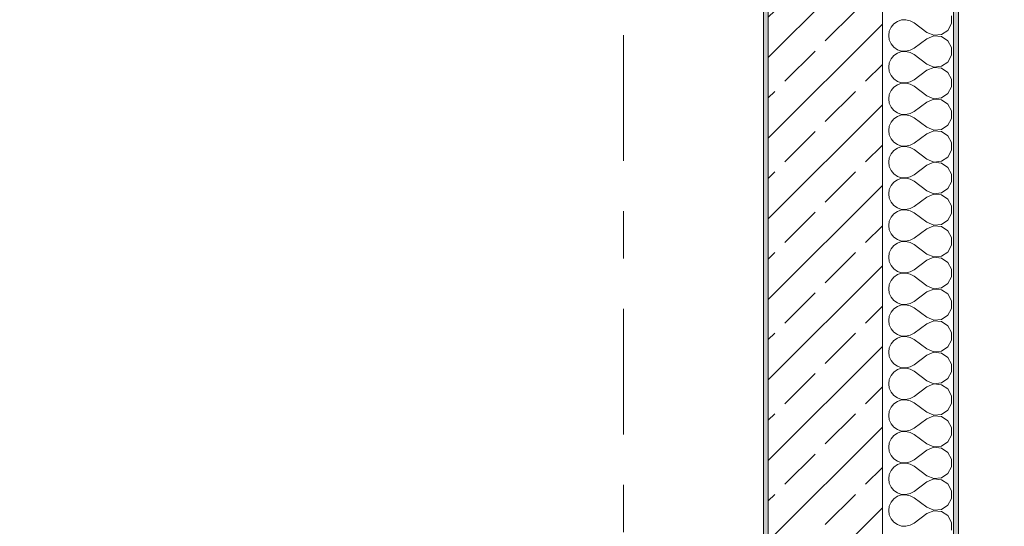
# Model space of a CAD drawing. Header units: metres. Extents: x -3.6 to 90.7, y -11.1 to 18.
# Tile 691 of 708: x 60.5 to 62.5, y 10 to 11. Entities that reach past the tile are written whole.
import ezdxf

# ---------------------------------------------------------------- set-up
doc = ezdxf.new("R2010")
doc.units = ezdxf.units.M
doc.header["$MEASUREMENT"] = 0
doc.linetypes.add('Strichlinie doppelt', pattern=[0.546806, 0.264583, -0.105833, 0.070556, -0.105833])
for name, color, linetype in [('152 - Bemaßung_ Beschriftung.Ausbau', 7, 'Continuous'), ('451 - Universal.Achsen Raster', 7, 'Continuous'), ('603 - Struktur.Bodenplatte_ Decke Roh', 7, 'Continuous'), ('604 - Struktur.Wand Aussen', 7, 'Continuous'), ('650 - Abdeckung.Fußboden Aufbau', 7, 'Continuous')]:
    doc.layers.add(name, color=color, linetype=linetype)
doc.styles.add('ERSTELLTER_STIL_2', font='txt')
doc.dimstyles.new('ERSTELLTER_STIL__1', dxfattribs={"dimtxt": 0.1, "dimasz": 0.0532, "dimexe": 0.18, "dimexo": 0.0625, "dimgap": 0, "dimtad": 1, "dimzin": 0, "dimdsep": 46, "dimtxsty": 'ERSTELLTER_STIL_2', "dimblk": 'ARROWHEAD_2', "dimblk1": 'ARROWHEAD_2', "dimblk2": 'ARROWHEAD_2', "dimcen": 0.09, "dimse1": 1, "dimse2": 1, "dimclrd": 7, "dimclre": 7, "dimclrt": 7, "dimazin": 0, "dimtfac": 1, "dimtdec": 4, "dimtmove": 0, "dimatfit": 3, "dimfxl": 1, "dimtolj": 1, "dimtzin": 0, "dimarcsym": 0})
doc.dimstyles.new('ERSTELLTER_STIL__3', dxfattribs={"dimtxt": 0.1, "dimasz": 0.0532, "dimexe": 0.18, "dimexo": 0.0625, "dimgap": 0, "dimtad": 1, "dimtih": 1, "dimtoh": 1, "dimzin": 0, "dimdsep": 46, "dimtxsty": 'ERSTELLTER_STIL_2', "dimblk": 'ARROWHEAD_2', "dimblk1": 'ARROWHEAD_2', "dimblk2": 'ARROWHEAD_2', "dimcen": 0.09, "dimse1": 1, "dimse2": 1, "dimclrd": 7, "dimclre": 7, "dimclrt": 7, "dimazin": 0, "dimtfac": 1, "dimtdec": 4, "dimtmove": 0, "dimatfit": 3, "dimfxl": 1, "dimtolj": 1, "dimtzin": 0, "dimarcsym": 0})

# ---------------------------------------------------------------- blocks, each defined once
blk = doc.blocks.new('*X68')
at = {"layer": '604 - Struktur.Wand Aussen', "color": 7, "linetype": 'Continuous', "lineweight": 5}
for p, q in [((62.2992, 11.0246), (62.2933, 11.0175)), ((62.3068, 11.0298), (62.2992, 11.0246)), ((62.3155, 11.0328), (62.3068, 11.0298)), ((62.3247, 11.0332), (62.3155, 11.0328)), ((62.3336, 11.0311), (62.3247, 11.0332)), ((62.3417, 11.0267), (62.3336, 11.0311)), ((62.3684, 11.0067), (62.3417, 11.0267)), ((62.413, 11.0109), (62.4207, 11.0252)), ((62.4207, 11.0252), (62.4207, 11.0415)), ((62.2896, 11.0091), (62.2884, 11)), ((62.2933, 11.0175), (62.2896, 11.0091)), ((62.3684, 11.0067), (62.3833, 11.0004)), ((62.3995, 11.0019), (62.413, 11.0109)), ((62.2884, 11), (62.2896, 10.9909)), ((62.2896, 10.9909), (62.2933, 10.9825)), ((62.3684, 10.9933), (62.3417, 10.9733)), ((62.3833, 10.9996), (62.3684, 10.9933)), ((62.3833, 11.0004), (62.3995, 11.0019)), ((62.3995, 10.9981), (62.3833, 10.9996)), ((62.413, 10.9891), (62.3995, 10.9981)), ((62.4207, 10.9748), (62.413, 10.9891)), ((62.2933, 10.9825), (62.2992, 10.9754)), ((62.2992, 10.9754), (62.3068, 10.9702)), ((62.3068, 10.9631), (62.2992, 10.9579)), ((62.3068, 10.9702), (62.3155, 10.9672)), ((62.3155, 10.9661), (62.3068, 10.9631)), ((62.3155, 10.9672), (62.3247, 10.9668)), ((62.3247, 10.9665), (62.3155, 10.9661)), ((62.3247, 10.9668), (62.3336, 10.9689)), ((62.3336, 10.9645), (62.3247, 10.9665)), ((62.3336, 10.9689), (62.3417, 10.9733)), ((62.3417, 10.96), (62.3336, 10.9645)), ((62.4207, 10.9585), (62.4207, 10.9748)), ((62.2896, 10.9424), (62.2884, 10.9333)), ((62.2933, 10.9509), (62.2896, 10.9424)), ((62.2992, 10.9579), (62.2933, 10.9509)), ((62.3684, 10.94), (62.3417, 10.96)), ((62.3995, 10.9352), (62.413, 10.9442)), ((62.413, 10.9442), (62.4207, 10.9585)), ((62.2884, 10.9333), (62.2896, 10.9242)), ((62.2896, 10.9242), (62.2933, 10.9158)), ((62.3684, 10.9267), (62.3417, 10.9067)), ((62.3684, 10.94), (62.3833, 10.9337)), ((62.3833, 10.933), (62.3684, 10.9267)), ((62.3833, 10.9337), (62.3995, 10.9352)), ((62.3995, 10.9314), (62.3833, 10.933)), ((62.413, 10.9224), (62.3995, 10.9314)), ((62.4207, 10.9081), (62.413, 10.9224)), ((62.2933, 10.9158), (62.2992, 10.9087)), ((62.2992, 10.9087), (62.3068, 10.9035)), ((62.3068, 10.9035), (62.3155, 10.9006)), ((62.3155, 10.9006), (62.3247, 10.9001)), ((62.3247, 10.8999), (62.3155, 10.8994)), ((62.3247, 10.9001), (62.3336, 10.9022)), ((62.3336, 10.8978), (62.3247, 10.8999)), ((62.3336, 10.9022), (62.3417, 10.9067)), ((62.4207, 10.8919), (62.4207, 10.9081)), ((62.2933, 10.8842), (62.2896, 10.8758)), ((62.2992, 10.8913), (62.2933, 10.8842)), ((62.3068, 10.8965), (62.2992, 10.8913)), ((62.3155, 10.8994), (62.3068, 10.8965)), ((62.3417, 10.8933), (62.3336, 10.8978)), ((62.3684, 10.8733), (62.3417, 10.8933)), ((62.413, 10.8776), (62.4207, 10.8919)), ((62.2896, 10.8758), (62.2884, 10.8667)), ((62.2884, 10.8667), (62.2896, 10.8576)), ((62.3684, 10.86), (62.3417, 10.84)), ((62.3684, 10.8733), (62.3833, 10.867)), ((62.3833, 10.8663), (62.3684, 10.86)), ((62.3833, 10.867), (62.3995, 10.8686)), ((62.3995, 10.8648), (62.3833, 10.8663)), ((62.3995, 10.8686), (62.413, 10.8776)), ((62.413, 10.8558), (62.3995, 10.8648)), ((62.2896, 10.8576), (62.2933, 10.8491)), ((62.2933, 10.8491), (62.2992, 10.8421)), ((62.2992, 10.8421), (62.3068, 10.8369)), ((62.3336, 10.8355), (62.3417, 10.84)), ((62.4207, 10.8415), (62.413, 10.8558)), ((62.4207, 10.8252), (62.4207, 10.8415)), ((62.2933, 10.8175), (62.2896, 10.8091)), ((62.2992, 10.8246), (62.2933, 10.8175)), ((62.3068, 10.8298), (62.2992, 10.8246)), ((62.3068, 10.8369), (62.3155, 10.8339)), ((62.3155, 10.8328), (62.3068, 10.8298)), ((62.3155, 10.8339), (62.3247, 10.8335)), ((62.3247, 10.8332), (62.3155, 10.8328)), ((62.3247, 10.8335), (62.3336, 10.8355)), ((62.3336, 10.8311), (62.3247, 10.8332)), ((62.3417, 10.8267), (62.3336, 10.8311)), ((62.3684, 10.8067), (62.3417, 10.8267)), ((62.413, 10.8109), (62.4207, 10.8252)), ((62.2896, 10.8091), (62.2884, 10.8)), ((62.2884, 10.8), (62.2896, 10.7909)), ((62.3684, 10.8067), (62.3833, 10.8004)), ((62.3833, 10.7996), (62.3684, 10.7933)), ((62.3833, 10.8004), (62.3995, 10.8019)), ((62.3995, 10.7981), (62.3833, 10.7996)), ((62.3995, 10.8019), (62.413, 10.8109)), ((62.413, 10.7891), (62.3995, 10.7981)), ((62.2896, 10.7909), (62.2933, 10.7825)), ((62.2933, 10.7825), (62.2992, 10.7754)), ((62.3684, 10.7933), (62.3417, 10.7733)), ((62.4207, 10.7748), (62.413, 10.7891)), ((62.2992, 10.7579), (62.2933, 10.7509)), ((62.2992, 10.7754), (62.3068, 10.7702)), ((62.3068, 10.7631), (62.2992, 10.7579)), ((62.3068, 10.7702), (62.3155, 10.7672)), ((62.3155, 10.7661), (62.3068, 10.7631)), ((62.3155, 10.7672), (62.3247, 10.7668)), ((62.3247, 10.7665), (62.3155, 10.7661)), ((62.3247, 10.7668), (62.3336, 10.7689)), ((62.3336, 10.7645), (62.3247, 10.7665)), ((62.3336, 10.7689), (62.3417, 10.7733)), ((62.3417, 10.76), (62.3336, 10.7645)), ((62.3684, 10.74), (62.3417, 10.76)), ((62.413, 10.7442), (62.4207, 10.7585)), ((62.4207, 10.7585), (62.4207, 10.7748)), ((62.2896, 10.7424), (62.2884, 10.7333)), ((62.2933, 10.7509), (62.2896, 10.7424)), ((62.3684, 10.74), (62.3833, 10.7337)), ((62.3833, 10.7337), (62.3995, 10.7352)), ((62.3995, 10.7352), (62.413, 10.7442)), ((62.2884, 10.7333), (62.2896, 10.7242)), ((62.2896, 10.7242), (62.2933, 10.7158)), ((62.2933, 10.7158), (62.2992, 10.7087)), ((62.3684, 10.7267), (62.3417, 10.7067)), ((62.3833, 10.733), (62.3684, 10.7267)), ((62.3995, 10.7314), (62.3833, 10.733)), ((62.413, 10.7224), (62.3995, 10.7314)), ((62.4207, 10.7081), (62.413, 10.7224)), ((62.2992, 10.7087), (62.3068, 10.7035)), ((62.3068, 10.6965), (62.2992, 10.6913)), ((62.3068, 10.7035), (62.3155, 10.7006)), ((62.3155, 10.6994), (62.3068, 10.6965)), ((62.3155, 10.7006), (62.3247, 10.7001)), ((62.3247, 10.6999), (62.3155, 10.6994)), ((62.3247, 10.7001), (62.3336, 10.7022)), ((62.3336, 10.6978), (62.3247, 10.6999)), ((62.3336, 10.7022), (62.3417, 10.7067)), ((62.3417, 10.6933), (62.3336, 10.6978)), ((62.3684, 10.6733), (62.3417, 10.6933)), ((62.4207, 10.6919), (62.4207, 10.7081)), ((62.2896, 10.6758), (62.2884, 10.6667)), ((62.2933, 10.6842), (62.2896, 10.6758)), ((62.2992, 10.6913), (62.2933, 10.6842)), ((62.3684, 10.6733), (62.3833, 10.667)), ((62.3995, 10.6686), (62.413, 10.6776)), ((62.413, 10.6776), (62.4207, 10.6919)), ((62.2884, 10.6667), (62.2896, 10.6576)), ((62.2896, 10.6576), (62.2933, 10.6491)), ((62.3684, 10.66), (62.3417, 10.64)), ((62.3833, 10.6663), (62.3684, 10.66)), ((62.3833, 10.667), (62.3995, 10.6686)), ((62.3995, 10.6648), (62.3833, 10.6663)), ((62.413, 10.6558), (62.3995, 10.6648)), ((62.4207, 10.6415), (62.413, 10.6558)), ((62.2933, 10.6491), (62.2992, 10.6421)), ((62.2992, 10.6421), (62.3068, 10.6369)), ((62.3068, 10.6369), (62.3155, 10.6339)), ((62.3155, 10.6328), (62.3068, 10.6298)), ((62.3155, 10.6339), (62.3247, 10.6335)), ((62.3247, 10.6332), (62.3155, 10.6328)), ((62.3247, 10.6335), (62.3336, 10.6355)), ((62.3336, 10.6311), (62.3247, 10.6332)), ((62.3336, 10.6355), (62.3417, 10.64)), ((62.3417, 10.6267), (62.3336, 10.6311)), ((62.4207, 10.6252), (62.4207, 10.6415)), ((62.2933, 10.6175), (62.2896, 10.6091)), ((62.2992, 10.6246), (62.2933, 10.6175)), ((62.3068, 10.6298), (62.2992, 10.6246)), ((62.3684, 10.6067), (62.3417, 10.6267)), ((62.3995, 10.6019), (62.413, 10.6109)), ((62.413, 10.6109), (62.4207, 10.6252)), ((62.2896, 10.6091), (62.2884, 10.6)), ((62.2884, 10.6), (62.2896, 10.5909)), ((62.2896, 10.5909), (62.2933, 10.5825)), ((62.3684, 10.5933), (62.3417, 10.5733)), ((62.3684, 10.6067), (62.3833, 10.6004)), ((62.3833, 10.5996), (62.3684, 10.5933)), ((62.3833, 10.6004), (62.3995, 10.6019)), ((62.3995, 10.5981), (62.3833, 10.5996)), ((62.413, 10.5891), (62.3995, 10.5981)), ((62.4207, 10.5748), (62.413, 10.5891)), ((62.2933, 10.5825), (62.2992, 10.5754)), ((62.2992, 10.5754), (62.3068, 10.5702)), ((62.3068, 10.5702), (62.3155, 10.5672)), ((62.3247, 10.5668), (62.3336, 10.5689)), ((62.3336, 10.5689), (62.3417, 10.5733)), ((62.4207, 10.5585), (62.4207, 10.5748)), ((62.2933, 10.5509), (62.2896, 10.5424)), ((62.2992, 10.5579), (62.2933, 10.5509)), ((62.3068, 10.5631), (62.2992, 10.5579)), ((62.3155, 10.5661), (62.3068, 10.5631)), ((62.3155, 10.5672), (62.3247, 10.5668)), ((62.3247, 10.5665), (62.3155, 10.5661)), ((62.3336, 10.5645), (62.3247, 10.5665)), ((62.3417, 10.56), (62.3336, 10.5645)), ((62.3684, 10.54), (62.3417, 10.56)), ((62.413, 10.5442), (62.4207, 10.5585)), ((62.2896, 10.5424), (62.2884, 10.5333)), ((62.2884, 10.5333), (62.2896, 10.5242)), ((62.3684, 10.54), (62.3833, 10.5337)), ((62.3833, 10.533), (62.3684, 10.5267)), ((62.3833, 10.5337), (62.3995, 10.5352)), ((62.3995, 10.5314), (62.3833, 10.533)), ((62.3995, 10.5352), (62.413, 10.5442)), ((62.413, 10.5224), (62.3995, 10.5314)), ((62.2896, 10.5242), (62.2933, 10.5158)), ((62.2933, 10.5158), (62.2992, 10.5087)), ((62.2992, 10.5087), (62.3068, 10.5035)), ((62.3336, 10.5022), (62.3417, 10.5067)), ((62.3684, 10.5267), (62.3417, 10.5067)), ((62.4207, 10.5081), (62.413, 10.5224)), ((62.4207, 10.4919), (62.4207, 10.5081)), ((62.2992, 10.4913), (62.2933, 10.4842)), ((62.3068, 10.4965), (62.2992, 10.4913)), ((62.3068, 10.5035), (62.3155, 10.5006)), ((62.3155, 10.4994), (62.3068, 10.4965)), ((62.3155, 10.5006), (62.3247, 10.5001)), ((62.3247, 10.4999), (62.3155, 10.4994)), ((62.3247, 10.5001), (62.3336, 10.5022)), ((62.3336, 10.4978), (62.3247, 10.4999)), ((62.3417, 10.4933), (62.3336, 10.4978)), ((62.3684, 10.4733), (62.3417, 10.4933)), ((62.413, 10.4776), (62.4207, 10.4919)), ((62.2896, 10.4758), (62.2884, 10.4667)), ((62.2884, 10.4667), (62.2896, 10.4576)), ((62.2933, 10.4842), (62.2896, 10.4758)), ((62.3684, 10.4733), (62.3833, 10.467)), ((62.3833, 10.4663), (62.3684, 10.46)), ((62.3833, 10.467), (62.3995, 10.4686)), ((62.3995, 10.4648), (62.3833, 10.4663)), ((62.3995, 10.4686), (62.413, 10.4776)), ((62.413, 10.4558), (62.3995, 10.4648)), ((62.2896, 10.4576), (62.2933, 10.4491)), ((62.2933, 10.4491), (62.2992, 10.4421)), ((62.3684, 10.46), (62.3417, 10.44)), ((62.4207, 10.4415), (62.413, 10.4558)), ((62.2992, 10.4246), (62.2933, 10.4175)), ((62.2992, 10.4421), (62.3068, 10.4369)), ((62.3068, 10.4298), (62.2992, 10.4246)), ((62.3068, 10.4369), (62.3155, 10.4339)), ((62.3155, 10.4328), (62.3068, 10.4298)), ((62.3155, 10.4339), (62.3247, 10.4335)), ((62.3247, 10.4332), (62.3155, 10.4328)), ((62.3247, 10.4335), (62.3336, 10.4355)), ((62.3336, 10.4311), (62.3247, 10.4332)), ((62.3336, 10.4355), (62.3417, 10.44)), ((62.3417, 10.4267), (62.3336, 10.4311)), ((62.3684, 10.4067), (62.3417, 10.4267)), ((62.413, 10.4109), (62.4207, 10.4252)), ((62.4207, 10.4252), (62.4207, 10.4415)), ((62.2896, 10.4091), (62.2884, 10.4)), ((62.2933, 10.4175), (62.2896, 10.4091)), ((62.3684, 10.4067), (62.3833, 10.4004)), ((62.3995, 10.4019), (62.413, 10.4109)), ((62.2884, 10.4), (62.2896, 10.3909)), ((62.2896, 10.3909), (62.2933, 10.3825)), ((62.2933, 10.3825), (62.2992, 10.3754)), ((62.3684, 10.3933), (62.3417, 10.3733)), ((62.3833, 10.3996), (62.3684, 10.3933)), ((62.3833, 10.4004), (62.3995, 10.4019)), ((62.3995, 10.3981), (62.3833, 10.3996)), ((62.413, 10.3891), (62.3995, 10.3981)), ((62.4207, 10.3748), (62.413, 10.3891)), ((62.2992, 10.3754), (62.3068, 10.3702)), ((62.3068, 10.3631), (62.2992, 10.3579)), ((62.3068, 10.3702), (62.3155, 10.3672)), ((62.3155, 10.3661), (62.3068, 10.3631)), ((62.3155, 10.3672), (62.3247, 10.3668)), ((62.3247, 10.3665), (62.3155, 10.3661)), ((62.3247, 10.3668), (62.3336, 10.3689)), ((62.3336, 10.3645), (62.3247, 10.3665)), ((62.3336, 10.3689), (62.3417, 10.3733)), ((62.3417, 10.36), (62.3336, 10.3645)), ((62.4207, 10.3585), (62.4207, 10.3748)), ((62.2896, 10.3424), (62.2884, 10.3333)), ((62.2933, 10.3509), (62.2896, 10.3424)), ((62.2992, 10.3579), (62.2933, 10.3509)), ((62.3684, 10.34), (62.3417, 10.36)), ((62.3995, 10.3352), (62.413, 10.3442)), ((62.413, 10.3442), (62.4207, 10.3585)), ((62.2884, 10.3333), (62.2896, 10.3242)), ((62.2896, 10.3242), (62.2933, 10.3158)), ((62.3684, 10.3267), (62.3417, 10.3067)), ((62.3684, 10.34), (62.3833, 10.3337)), ((62.3833, 10.333), (62.3684, 10.3267)), ((62.3833, 10.3337), (62.3995, 10.3352)), ((62.3995, 10.3314), (62.3833, 10.333)), ((62.413, 10.3224), (62.3995, 10.3314)), ((62.4207, 10.3081), (62.413, 10.3224)), ((62.2933, 10.3158), (62.2992, 10.3087)), ((62.2992, 10.3087), (62.3068, 10.3035)), ((62.3068, 10.3035), (62.3155, 10.3006)), ((62.3155, 10.2994), (62.3068, 10.2965)), ((62.3155, 10.3006), (62.3247, 10.3001)), ((62.3247, 10.2999), (62.3155, 10.2994)), ((62.3247, 10.3001), (62.3336, 10.3022)), ((62.3336, 10.2978), (62.3247, 10.2999)), ((62.3336, 10.3022), (62.3417, 10.3067)), ((62.4207, 10.2919), (62.4207, 10.3081)), ((62.2933, 10.2842), (62.2896, 10.2758)), ((62.2992, 10.2913), (62.2933, 10.2842)), ((62.3068, 10.2965), (62.2992, 10.2913)), ((62.3417, 10.2933), (62.3336, 10.2978)), ((62.3684, 10.2733), (62.3417, 10.2933)), ((62.413, 10.2776), (62.4207, 10.2919)), ((62.2896, 10.2758), (62.2884, 10.2667)), ((62.2884, 10.2667), (62.2896, 10.2576)), ((62.2896, 10.2576), (62.2933, 10.2491)), ((62.3684, 10.26), (62.3417, 10.24)), ((62.3684, 10.2733), (62.3833, 10.267)), ((62.3833, 10.2663), (62.3684, 10.26)), ((62.3833, 10.267), (62.3995, 10.2686)), ((62.3995, 10.2648), (62.3833, 10.2663)), ((62.3995, 10.2686), (62.413, 10.2776)), ((62.413, 10.2558), (62.3995, 10.2648)), ((62.2933, 10.2491), (62.2992, 10.2421)), ((62.2992, 10.2421), (62.3068, 10.2369)), ((62.3068, 10.2369), (62.3155, 10.2339)), ((62.3336, 10.2355), (62.3417, 10.24)), ((62.4207, 10.2415), (62.413, 10.2558)), ((62.4207, 10.2252), (62.4207, 10.2415)), ((62.2933, 10.2175), (62.2896, 10.2091)), ((62.2992, 10.2246), (62.2933, 10.2175)), ((62.3068, 10.2298), (62.2992, 10.2246)), ((62.3155, 10.2328), (62.3068, 10.2298)), ((62.3155, 10.2339), (62.3247, 10.2335)), ((62.3247, 10.2332), (62.3155, 10.2328)), ((62.3247, 10.2335), (62.3336, 10.2355)), ((62.3336, 10.2311), (62.3247, 10.2332)), ((62.3417, 10.2267), (62.3336, 10.2311)), ((62.3684, 10.2067), (62.3417, 10.2267)), ((62.413, 10.2109), (62.4207, 10.2252)), ((62.2896, 10.2091), (62.2884, 10.2)), ((62.2884, 10.2), (62.2896, 10.1909)), ((62.3684, 10.2067), (62.3833, 10.2004)), ((62.3833, 10.1996), (62.3684, 10.1933)), ((62.3833, 10.2004), (62.3995, 10.2019)), ((62.3995, 10.1981), (62.3833, 10.1996)), ((62.3995, 10.2019), (62.413, 10.2109)), ((62.413, 10.1891), (62.3995, 10.1981)), ((62.2896, 10.1909), (62.2933, 10.1825)), ((62.2933, 10.1825), (62.2992, 10.1754)), ((62.2992, 10.1754), (62.3068, 10.1702)), ((62.3684, 10.1933), (62.3417, 10.1733)), ((62.4207, 10.1748), (62.413, 10.1891)), ((62.4207, 10.1585), (62.4207, 10.1748)), ((62.2992, 10.1579), (62.2933, 10.1509)), ((62.3068, 10.1631), (62.2992, 10.1579)), ((62.3068, 10.1702), (62.3155, 10.1672)), ((62.3155, 10.1661), (62.3068, 10.1631)), ((62.3155, 10.1672), (62.3247, 10.1668)), ((62.3247, 10.1665), (62.3155, 10.1661)), ((62.3247, 10.1668), (62.3336, 10.1689)), ((62.3336, 10.1645), (62.3247, 10.1665)), ((62.3336, 10.1689), (62.3417, 10.1733)), ((62.3417, 10.16), (62.3336, 10.1645)), ((62.3684, 10.14), (62.3417, 10.16)), ((62.413, 10.1442), (62.4207, 10.1585)), ((62.2896, 10.1424), (62.2884, 10.1333)), ((62.2884, 10.1333), (62.2896, 10.1242)), ((62.2933, 10.1509), (62.2896, 10.1424)), ((62.3684, 10.14), (62.3833, 10.1337)), ((62.3833, 10.1337), (62.3995, 10.1352)), ((62.3995, 10.1352), (62.413, 10.1442)), ((62.2896, 10.1242), (62.2933, 10.1158)), ((62.2933, 10.1158), (62.2992, 10.1087)), ((62.3684, 10.1267), (62.3417, 10.1067)), ((62.3833, 10.133), (62.3684, 10.1267)), ((62.3995, 10.1314), (62.3833, 10.133)), ((62.413, 10.1224), (62.3995, 10.1314)), ((62.4207, 10.1081), (62.413, 10.1224)), ((62.2992, 10.1087), (62.3068, 10.1035)), ((62.3068, 10.0965), (62.2992, 10.0913)), ((62.3068, 10.1035), (62.3155, 10.1006)), ((62.3155, 10.0994), (62.3068, 10.0965)), ((62.3155, 10.1006), (62.3247, 10.1001)), ((62.3247, 10.0999), (62.3155, 10.0994)), ((62.3247, 10.1001), (62.3336, 10.1022)), ((62.3336, 10.0978), (62.3247, 10.0999)), ((62.3336, 10.1022), (62.3417, 10.1067)), ((62.3417, 10.0933), (62.3336, 10.0978)), ((62.3684, 10.0733), (62.3417, 10.0933)), ((62.413, 10.0776), (62.4207, 10.0919)), ((62.4207, 10.0919), (62.4207, 10.1081)), ((62.2896, 10.0758), (62.2884, 10.0667)), ((62.2933, 10.0842), (62.2896, 10.0758)), ((62.2992, 10.0913), (62.2933, 10.0842)), ((62.3684, 10.0733), (62.3833, 10.067)), ((62.3995, 10.0686), (62.413, 10.0776)), ((62.2884, 10.0667), (62.2896, 10.0576)), ((62.2896, 10.0576), (62.2933, 10.0491)), ((62.3684, 10.06), (62.3417, 10.04)), ((62.3833, 10.0663), (62.3684, 10.06)), ((62.3833, 10.067), (62.3995, 10.0686)), ((62.3995, 10.0648), (62.3833, 10.0663)), ((62.413, 10.0558), (62.3995, 10.0648)), ((62.4207, 10.0415), (62.413, 10.0558)), ((62.2933, 10.0491), (62.2992, 10.0421)), ((62.2992, 10.0421), (62.3068, 10.0369)), ((62.3068, 10.0298), (62.2992, 10.0246)), ((62.3068, 10.0369), (62.3155, 10.0339)), ((62.3155, 10.0328), (62.3068, 10.0298)), ((62.3155, 10.0339), (62.3247, 10.0335)), ((62.3247, 10.0332), (62.3155, 10.0328)), ((62.3247, 10.0335), (62.3336, 10.0355)), ((62.3336, 10.0311), (62.3247, 10.0332)), ((62.3336, 10.0355), (62.3417, 10.04)), ((62.3417, 10.0267), (62.3336, 10.0311)), ((62.4207, 10.0252), (62.4207, 10.0415)), ((62.2896, 10.0091), (62.2884, 10)), ((62.2933, 10.0175), (62.2896, 10.0091)), ((62.2992, 10.0246), (62.2933, 10.0175)), ((62.3684, 10.0067), (62.3417, 10.0267)), ((62.3995, 10.0019), (62.413, 10.0109)), ((62.413, 10.0109), (62.4207, 10.0252)), ((62.2884, 10), (62.2896, 9.9909)), ((62.2896, 9.9909), (62.2933, 9.9825)), ((62.3684, 9.9933), (62.3417, 9.9733)), ((62.3684, 10.0067), (62.3833, 10.0004)), ((62.3833, 9.9996), (62.3684, 9.9933)), ((62.3833, 10.0004), (62.3995, 10.0019)), ((62.3995, 9.9981), (62.3833, 9.9996)), ((62.413, 9.9891), (62.3995, 9.9981)), ((62.4207, 9.9748), (62.413, 9.9891)), ((62.2933, 9.9825), (62.2992, 9.9754)), ((62.2992, 9.9754), (62.3068, 9.9702)), ((62.3068, 9.9702), (62.3155, 9.9672)), ((62.3247, 9.9668), (62.3336, 9.9689)), ((62.3336, 9.9689), (62.3417, 9.9733)), ((62.4207, 9.9585), (62.4207, 9.9748)), ((62.3155, 9.9672), (62.3247, 9.9668))]:
    blk.add_line(p, q, dxfattribs=at)
blk = doc.blocks.new('*D282')
at = {"layer": '152 - Bemaßung_ Beschriftung.Ausbau', "color": 7, "linetype": 'Continuous', "lineweight": 5}
for p, q in [((58.195, 15.3025), (58.195, 15.4075)), ((62.035, 15.3025), (62.035, 15.4075)), ((58.2152, 15.39), (58.1748, 15.32)), ((62.0552, 15.39), (62.0148, 15.32)), ((58.195, 15.355), (62.035, 15.355))]:
    blk.add_line(p, q, dxfattribs=at)
at = {"layer": '152 - Bemaßung_ Beschriftung.Ausbau', "color": 7, "lineweight": 5, "insert": (59.982, 15.375), "char_height": 0.1, "attachment_point": 7, "style": 'ERSTELLTER_STIL_2'}
blk.add_mtext('\\A1;{\\pql;\\fArial|b0|i0|c0|p38;3,84}', dxfattribs=at)
blk = doc.blocks.new('ARROWHEAD_2')
at = {"color": 0, "linetype": 'Continuous', "lineweight": 0}
for p, q in [((-0.378, -0.655), (0.378, 0.655)), ((0, 0), (-1, 0))]:
    blk.add_line(p, q, dxfattribs=at)
blk = doc.blocks.new('*D498')
at = {"layer": '152 - Bemaßung_ Beschriftung.Ausbau', "color": 7, "linetype": 'Continuous', "lineweight": 5}
for p, q in [((63.4, 13.7152), (63.47, 13.6748)), ((63.4875, 13.695), (63.3825, 13.695)), ((63.435, 7.935), (63.435, 13.695)), ((63.4, 7.9552), (63.47, 7.9148)), ((63.4875, 7.935), (63.3825, 7.935))]:
    blk.add_line(p, q, dxfattribs=at)
at = {"layer": '152 - Bemaßung_ Beschriftung.Ausbau', "color": 7, "lineweight": 5, "char_height": 0.1, "attachment_point": 7, "rotation": 90, "style": 'ERSTELLTER_STIL_2'}
for s, insert in [('\\A1;{\\pql;\\fArial|b0|i0|c0|p38;15}', (63.4255, 13.6941)), ('\\A1;{\\pql;\\fArial|b0|i0|c0|p38;5,76}', (63.415, 10.682))]:
    blk.add_mtext(s, dxfattribs=dict(at, insert=insert))
blk = doc.blocks.new('*D507')
at = {"layer": '152 - Bemaßung_ Beschriftung.Ausbau', "color": 7, "linetype": 'Continuous', "lineweight": 5}
for p, q in [((63.9, 13.4752), (63.97, 13.4348)), ((63.9875, 13.455), (63.8825, 13.455)), ((63.935, 8.255), (63.935, 13.455)), ((63.9, 8.2752), (63.97, 8.2348)), ((63.9875, 8.255), (63.8825, 8.255))]:
    blk.add_line(p, q, dxfattribs=at)
at = {"layer": '152 - Bemaßung_ Beschriftung.Ausbau', "color": 7, "lineweight": 5, "insert": (63.915, 10.722), "char_height": 0.1, "attachment_point": 7, "rotation": 90, "style": 'ERSTELLTER_STIL_2'}
blk.add_mtext('\\A1;{\\pql;\\fArial|b0|i0|c0|p38;5,20}', dxfattribs=at)
blk = doc.blocks.new('*D518')
at = {"layer": '152 - Bemaßung_ Beschriftung.Ausbau', "color": 7, "linetype": 'Continuous', "lineweight": 5}
for p, q in [((64.4, 13.0202), (64.47, 12.9798)), ((64.4875, 13), (64.3825, 13)), ((64.435, 8.5), (64.435, 13)), ((64.4, 8.5202), (64.47, 8.4798)), ((64.4875, 8.5), (64.3825, 8.5))]:
    blk.add_line(p, q, dxfattribs=at)
at = {"layer": '152 - Bemaßung_ Beschriftung.Ausbau', "color": 7, "lineweight": 5, "insert": (64.415, 10.617), "char_height": 0.1, "attachment_point": 7, "rotation": 90, "style": 'ERSTELLTER_STIL_2'}
blk.add_mtext('\\A1;{\\pql;\\fArial|b0|i0|c0|p38;4,50}', dxfattribs=at)
blk = doc.blocks.new('*D523')
at = {"layer": '152 - Bemaßung_ Beschriftung.Ausbau', "color": 7, "linetype": 'Continuous', "lineweight": 5}
for p, q in [((64.97, 13.8248), (64.9, 13.8652)), ((64.935, 13.845), (64.935, 13.8792)), ((64.9875, 13.845), (64.8825, 13.845)), ((64.935, -0.145), (64.935, 13.845)), ((64.9875, -0.145), (64.8825, -0.145)), ((64.9, -0.1248), (64.97, -0.1652)), ((64.935, -0.1792), (64.935, -0.145))]:
    blk.add_line(p, q, dxfattribs=at)
at = {"layer": '152 - Bemaßung_ Beschriftung.Ausbau', "color": 7, "lineweight": 5, "insert": (64.915, 6.679), "char_height": 0.1, "attachment_point": 7, "rotation": 90, "style": 'ERSTELLTER_STIL_2'}
blk.add_mtext('\\A1;{\\pql;\\fArial|b0|i0|c0|p38;13,99}', dxfattribs=at)

msp = doc.modelspace()

# ---------------------------------------------------------------- hatches: boundary and pattern name
at = {"layer": '604 - Struktur.Wand Aussen', "linetype": 'Continuous', "lineweight": 0, "true_color": 0x000000}
h = msp.add_hatch(dxfattribs=at)
h.set_pattern_fill('Verputz_0001', color=18, style=0, pattern_type=2)
h.set_pattern_definition([(0, (0, 0), (0, 0.08660254), [0, -0.05]), (0, (0.025, 0.0433), (0, 0.08660254), [0, -0.05])])
h.paths.add_polyline_path([(62.425, 7.935), (62.435, 7.935), (62.435, 13.845), (62.425, 13.845)])
h = msp.add_hatch(dxfattribs=at)
h.set_pattern_fill('Beton__Stahlbeton_0001', color=18, style=0, pattern_type=2)
h.set_pattern_definition([(45, (0, 0), (-0.08485281, 0.08485281), []), (45, (-0.04243, 0.04243), (-0.08485281, 0.08485281), [0.09, -0.03])])
h.paths.add_polyline_path([(62.035, 7.935), (62.085, 7.935), (62.155, 7.935), (62.275, 7.935), (62.275, 13.455), (62.035, 13.455)])
h = msp.add_hatch(dxfattribs=at)
h.set_pattern_fill('Gips_0001', color=18, style=0, pattern_type=2)
h.set_pattern_definition([(45, (0, 0), (-0.01767767, 0.01767767), [0, -0.025])])
h.paths.add_polyline_path([(62.025, 12.99), (62.025, 8.51), (62.035, 8.51), (62.035, 12.99)])

# ---------------------------------------------------------------- linework, layer by layer
at = {"layer": '451 - Universal.Achsen Raster', "color": 160, "linetype": 'Strichlinie doppelt', "lineweight": 9, "true_color": 0x3232ff}
msp.add_line((61.73, -10.585), (61.73, 16.355), dxfattribs=at)
at = {"layer": '603 - Struktur.Bodenplatte_ Decke Roh', "color": 7, "linetype": 'Continuous', "lineweight": 18, "flags": 128}
msp.add_lwpolyline([(-0.015, 0.005), (62.275, 0.005), (62.275, 13.695), (50.78, 13.695), (50.78, 13.455), (50.78, 13), (50.84, 13), (50.84, 8.585), (49.03, 8.585), (49.03, 8.725), (47.41, 8.725), (47.41, 13), (47.48, 13), (47.48, 13.455), (47.48, 13.695), (14.78, 13.695)], dxfattribs=at)
at = {"layer": '604 - Struktur.Wand Aussen', "color": 7, "linetype": 'Continuous', "lineweight": 5}
msp.add_line((62.425, 7.935), (62.425, 13.705), dxfattribs=at)
at = {"layer": '604 - Struktur.Wand Aussen', "color": 7, "linetype": 'Continuous', "lineweight": 13}
for p, q in [((62.275, 7.935), (62.275, 13.455)), ((62.035, 12.99), (62.035, 8.51))]:
    msp.add_line(p, q, dxfattribs=at)
at = {"layer": '604 - Struktur.Wand Aussen', "color": 7, "linetype": 'Continuous', "lineweight": 5, "flags": 128}
for points in [[(62.435, 7.935), (62.435, 13.845)], [(62.025, 12.99), (62.025, 8.51)]]:
    msp.add_lwpolyline(points, dxfattribs=at)
at = {"layer": '650 - Abdeckung.Fußboden Aufbau', "color": 7, "linetype": 'Continuous', "lineweight": 13, "flags": 128}
msp.add_lwpolyline([(61.57, 8.255), (61.57, 8.51), (62.025, 8.51), (62.025, 12.99), (61.57, 12.99), (61.57, 13.445), (58.29, 13.445), (58.29, 12.99), (58.195, 12.99), (58.195, 8.255)], dxfattribs=at)

# ---------------------------------------------------------------- block references
at = {"layer": '604 - Struktur.Wand Aussen', "color": 7, "lineweight": 18}
msp.add_blockref('*X68', (0, 0), dxfattribs=at)

# ---------------------------------------------------------------- dimensions: what is measured, and where the dimension line sits
at = {"layer": '152 - Bemaßung_ Beschriftung.Ausbau', "color": 7, "linetype": 'Continuous', "lineweight": 5}
dim = msp.add_linear_dim(base=(62.035, 15.355), p1=(58.195, 10.6275), p2=(62.035, 13.455), dimstyle='ERSTELLTER_STIL__3', dxfattribs=at)
dim.commit()
dim.dimension.update_dxf_attribs({"geometry": '*D282', "text_midpoint": (60.1119, 15.425), "dimtype": 160})
for base, p1, p2, picture, middle in [((64.935, 13.845), (62.425, -0.145), (62.425, 13.845), '*D523', (64.865, 6.847)), ((63.435, 13.695), (62.155, 7.935), (62.275, 13.695), '*D498', (63.365, 10.8119)), ((63.935, 13.455), (58.13, 8.255), (62.035, 13.455), '*D507', (63.865, 10.8519)), ((64.435, 13), (61.58, 8.5), (61.58, 13), '*D518', (64.365, 10.7468))]:
    dim = msp.add_linear_dim(base=base, p1=p1, p2=p2, angle=90, dimstyle='ERSTELLTER_STIL__1', dxfattribs=at)
    dim.commit()
    dim.dimension.update_dxf_attribs({"geometry": picture, "text_midpoint": middle, "dimtype": 160, "text_rotation": 90})

doc.saveas('drawing.dxf')
